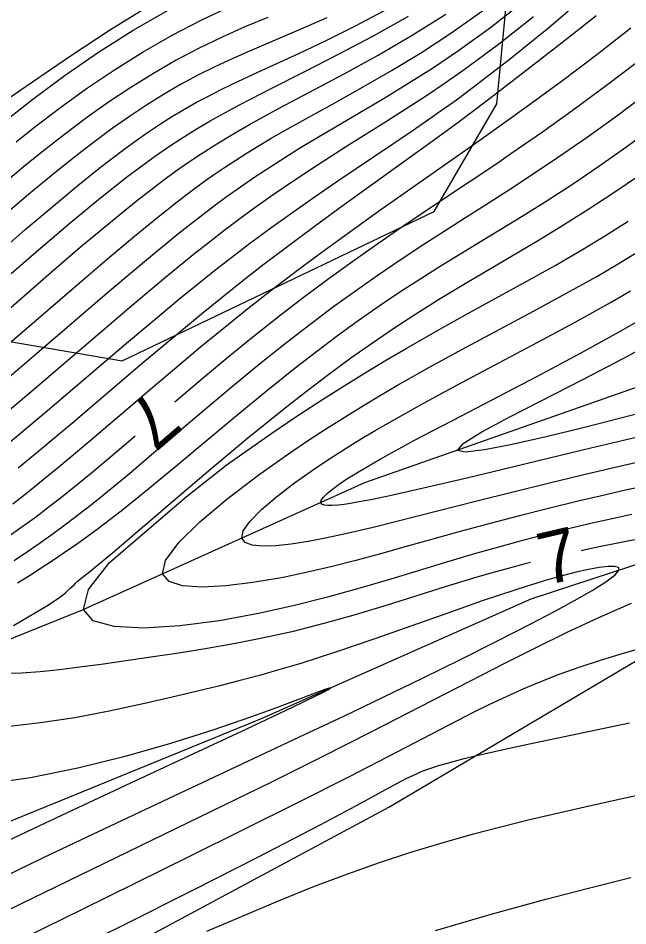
# Model space of a CAD drawing. Extents: x 2602990 to 2605851, y 618069 to 619180.
# Drawn here: x 2603333.31 to 2603356.65, y 618439.82 to 618474.55 of the extents above; entities that cross this region are included whole.
import ezdxf

# ---------------------------------------------------------------- set-up
doc = ezdxf.new("R2010")
doc.units = 0
for name, color, linetype in [('DTM Contours Major', 7, 'Continuous'), ('DTM Contours Minor', 7, 'Continuous'), ('DTM Contours Minor Text', 7, 'Continuous'), ('Exist DTM Crownline', 7, 'Continuous'), ('Exist DTM QL2 LIDAR Elevation Point', 7, 'Continuous'), ('Exist Roads EOP', 7, 'Continuous'), ('PH Exist DTM Breakline', 7, 'Continuous'), ('PH Exist DTM Obscure Area', 7, 'Continuous')]:
    doc.layers.add(name, color=color, linetype=linetype)

msp = doc.modelspace()

# ---------------------------------------------------------------- linework, layer by layer
at = {"layer": 'DTM Contours Major'}
for points in [[(2603332.501, 618471.187), (2603333.853, 618472.117), (2603335.311, 618473.107), (2603336.849, 618474.115), (2603338.44, 618475.1)], [(2603332.532, 618459.19), (2603334.227, 618460.626), (2603337.584, 618463.491), (2603338.953, 618464.638), (2603339.515, 618465.101), (2603340.072, 618465.551), (2603340.627, 618465.991), (2603341.183, 618466.421), (2603341.743, 618466.842), (2603342.423, 618467.338), (2603343.115, 618467.825), (2603343.82, 618468.306), (2603344.538, 618468.783), (2603345.27, 618469.258), (2603346.018, 618469.735), (2603347.408, 618470.607), (2603348.126, 618471.062), (2603348.861, 618471.539), (2603349.613, 618472.043), (2603350.384, 618472.58), (2603351.698, 618473.551), (2603353.04, 618474.612)], [(2603359.179, 618458.047), (2603356.163, 618457.358), (2603354.908, 618457.06), (2603353.602, 618456.743), (2603350.917, 618456.077), (2603346.898, 618455.066), (2603346.24, 618454.908), (2603345.604, 618454.763), (2603344.993, 618454.634), (2603344.41, 618454.524), (2603343.76, 618454.424), (2603343.173, 618454.363), (2603342.669, 618454.348), (2603342.27, 618454.385), (2603341.996, 618454.482), (2603341.869, 618454.647), (2603341.926, 618454.933), (2603342.187, 618455.306), (2603342.622, 618455.748), (2603343.199, 618456.24), (2603343.887, 618456.767), (2603344.657, 618457.31), (2603345.092, 618457.602), (2603345.542, 618457.893), (2603346.005, 618458.185), (2603346.481, 618458.476), (2603346.97, 618458.767), (2603347.471, 618459.058), (2603348.854, 618459.833), (2603350.29, 618460.608), (2603353.207, 618462.151), (2603354.628, 618462.915), (2603355.986, 618463.673), (2603356.747, 618464.116)], [(2603340.533, 618439.621), (2603343.335, 618440.807), (2603344.658, 618441.333), (2603345.923, 618441.808), (2603347.147, 618442.24), (2603348.347, 618442.634), (2603349.541, 618442.998), (2603350.745, 618443.338), (2603352.836, 618443.873), (2603355.002, 618444.378), (2603357.241, 618444.873), (2603359.55, 618445.377), (2603361.924, 618445.909), (2603364.361, 618446.49), (2603367.161, 618447.214), (2603369.954, 618447.988), (2603370.589, 618448.173)]]:
    msp.add_lwpolyline(points, dxfattribs=at)
at = {"layer": 'DTM Contours Minor'}
for points in [[(2603332.926, 618458.272), (2603334.435, 618459.538), (2603337.461, 618462.113), (2603338.858, 618463.289), (2603339.511, 618463.83), (2603340.166, 618464.363), (2603340.824, 618464.89), (2603341.49, 618465.409), (2603342.164, 618465.922), (2603342.987, 618466.529), (2603343.826, 618467.129), (2603344.678, 618467.725), (2603345.543, 618468.318), (2603348.388, 618470.241), (2603348.942, 618470.621), (2603349.507, 618471.015), (2603350.086, 618471.428), (2603350.681, 618471.865), (2603352.109, 618472.96), (2603353.609, 618474.183), (2603355.153, 618475.518)], [(2603332.127, 618460.105), (2603334.01, 618461.715), (2603336.807, 618464.113), (2603337.687, 618464.858), (2603338.531, 618465.562), (2603339.47, 618466.329), (2603339.926, 618466.691), (2603340.377, 618467.041), (2603340.825, 618467.38), (2603341.275, 618467.711), (2603341.819, 618468.097), (2603342.373, 618468.476), (2603342.939, 618468.85), (2603343.521, 618469.221), (2603344.122, 618469.594), (2603344.745, 618469.97), (2603347.315, 618471.486), (2603348.231, 618472.044), (2603349.168, 618472.64), (2603350.121, 618473.28), (2603351.388, 618474.194), (2603352.657, 618475.18)], [(2603333.231, 618469.814), (2603333.879, 618470.333), (2603334.891, 618471.106), (2603335.931, 618471.854), (2603336.997, 618472.573), (2603338.088, 618473.255), (2603339.201, 618473.894), (2603340.334, 618474.485), (2603341.448, 618475.008)], [(2603319.929, 618460.176), (2603320.33, 618460.375), (2603320.728, 618460.586), (2603322.319, 618461.562), (2603323.877, 618462.7), (2603325.398, 618463.947), (2603326.874, 618465.255), (2603328.298, 618466.571), (2603329.663, 618467.846), (2603330.669, 618468.768), (2603331.167, 618469.213), (2603331.665, 618469.65), (2603332.167, 618470.08), (2603332.677, 618470.505), (2603333.864, 618471.449), (2603335.103, 618472.367), (2603336.387, 618473.248), (2603337.712, 618474.083), (2603339.073, 618474.862)], [(2603332.292, 618462.835), (2603334.573, 618464.827), (2603335.687, 618465.784), (2603336.774, 618466.696), (2603337.827, 618467.547), (2603338.838, 618468.325), (2603339.335, 618468.689), (2603339.826, 618469.033), (2603340.316, 618469.362), (2603340.911, 618469.741), (2603341.523, 618470.11), (2603342.163, 618470.478), (2603343.301, 618471.1), (2603345.786, 618472.422), (2603347.087, 618473.135), (2603348.395, 618473.893), (2603349.685, 618474.703)], [(2603332.542, 618465.552), (2603333.57, 618466.443), (2603334.569, 618467.295), (2603335.534, 618468.097), (2603336.462, 618468.842), (2603337.348, 618469.519), (2603337.83, 618469.869), (2603338.3, 618470.197), (2603338.763, 618470.505), (2603339.222, 618470.794), (2603339.68, 618471.068), (2603340.142, 618471.328), (2603340.595, 618471.569), (2603341.056, 618471.802), (2603341.529, 618472.032), (2603342.514, 618472.491), (2603344.052, 618473.199), (2603345.122, 618473.705), (2603346.224, 618474.253), (2603347.338, 618474.843)], [(2603332.708, 618461.879), (2603335.832, 618464.577), (2603336.819, 618465.417), (2603337.764, 618466.209), (2603338.656, 618466.938), (2603339.39, 618467.518), (2603339.745, 618467.791), (2603340.096, 618468.053), (2603340.444, 618468.306), (2603340.792, 618468.552), (2603341.213, 618468.839), (2603341.641, 618469.12), (2603342.079, 618469.397), (2603342.53, 618469.673), (2603342.998, 618469.95), (2603343.486, 618470.231), (2603344.438, 618470.765), (2603345.455, 618471.326), (2603346.521, 618471.921), (2603347.622, 618472.556), (2603348.743, 618473.237), (2603349.872, 618473.97), (2603351.086, 618474.826)], [(2603333.039, 618464.772), (2603334.18, 618465.764), (2603335.3, 618466.719), (2603336.393, 618467.622), (2603337.454, 618468.459), (2603338.479, 618469.217), (2603339.03, 618469.6), (2603339.576, 618469.959), (2603340.124, 618470.3), (2603340.665, 618470.618), (2603341.222, 618470.929), (2603341.801, 618471.24), (2603342.991, 618471.854), (2603344.259, 618472.493), (2603345.575, 618473.164), (2603346.915, 618473.874), (2603348.249, 618474.628)], [(2603333.303, 618457.34), (2603333.956, 618457.878), (2603335.319, 618459.02), (2603338.058, 618461.344), (2603339.557, 618462.601), (2603340.328, 618463.236), (2603341.113, 618463.873), (2603341.913, 618464.51), (2603342.73, 618465.145), (2603343.729, 618465.903), (2603344.74, 618466.652), (2603345.749, 618467.388), (2603349.154, 618469.839), (2603350.136, 618470.558), (2603351.234, 618471.383), (2603352.905, 618472.667), (2603354.452, 618473.869), (2603355.441, 618474.646)], [(2603342.869, 618474.578), (2603341.99, 618474.209), (2603341.114, 618473.82), (2603340.244, 618473.403), (2603339.359, 618472.937), (2603338.485, 618472.434), (2603337.621, 618471.898), (2603336.766, 618471.329), (2603335.919, 618470.73), (2603335.078, 618470.101), (2603334.328, 618469.515), (2603333.578, 618468.906), (2603332.822, 618468.273)], [(2603345.121, 618474.558), (2603344.223, 618474.165), (2603342.163, 618473.286), (2603341.495, 618472.99), (2603340.837, 618472.683), (2603340.189, 618472.36), (2603339.528, 618472.004), (2603338.873, 618471.624), (2603338.221, 618471.218), (2603337.568, 618470.786), (2603336.91, 618470.325), (2603336.244, 618469.834), (2603335.418, 618469.197), (2603334.574, 618468.517), (2603333.71, 618467.798), (2603332.825, 618467.043)], [(2603333.104, 618455.965), (2603333.695, 618456.43), (2603334.271, 618456.893), (2603334.87, 618457.384), (2603336.053, 618458.375), (2603338.647, 618460.587), (2603339.459, 618461.275), (2603340.295, 618461.973), (2603341.153, 618462.679), (2603342.034, 618463.387), (2603342.936, 618464.095), (2603343.952, 618464.868), (2603344.989, 618465.636), (2603346.042, 618466.399), (2603347.109, 618467.159), (2603351.032, 618469.915), (2603352.74, 618471.137), (2603354.105, 618472.139), (2603355.456, 618473.158), (2603356.762, 618474.175)], [(2603339.31, 618459.869), (2603339.486, 618460.02), (2603340.402, 618460.795), (2603341.34, 618461.578), (2603342.298, 618462.36), (2603343.269, 618463.131), (2603344.216, 618463.857), (2603345.168, 618464.565), (2603346.124, 618465.256), (2603347.081, 618465.93), (2603348.035, 618466.587), (2603349.51, 618467.58), (2603351.63, 618468.993), (2603352.175, 618469.363), (2603353.382, 618470.199), (2603354.612, 618471.076), (2603355.837, 618471.978), (2603357.032, 618472.89)], [(2603333.155, 618453.794), (2603333.672, 618454.142), (2603334.17, 618454.487), (2603334.653, 618454.832), (2603335.149, 618455.198), (2603335.635, 618455.568), (2603336.115, 618455.944), (2603336.594, 618456.328), (2603337.568, 618457.132), (2603338.508, 618457.924), (2603340.485, 618459.606), (2603341.509, 618460.466), (2603342.546, 618461.321), (2603343.589, 618462.155), (2603344.468, 618462.833), (2603345.346, 618463.488), (2603346.222, 618464.12), (2603347.095, 618464.731), (2603347.967, 618465.322), (2603348.835, 618465.895), (2603350.152, 618466.738), (2603351.48, 618467.58), (2603352.154, 618468.012), (2603352.838, 618468.458), (2603353.958, 618469.21), (2603355.092, 618469.998), (2603356.221, 618470.812), (2603357.327, 618471.639)], [(2603333.288, 618452.948), (2603333.741, 618453.23), (2603334.183, 618453.513), (2603334.617, 618453.796), (2603335.066, 618454.098), (2603335.507, 618454.404), (2603335.944, 618454.716), (2603336.378, 618455.036), (2603336.814, 618455.364), (2603337.253, 618455.703), (2603338.327, 618456.56), (2603339.427, 618457.467), (2603341.671, 618459.344), (2603342.797, 618460.274), (2603343.914, 618461.172), (2603344.725, 618461.8), (2603345.53, 618462.402), (2603346.329, 618462.979), (2603347.126, 618463.535), (2603347.923, 618464.071), (2603348.722, 618464.589), (2603349.501, 618465.079), (2603351.074, 618466.039), (2603352.671, 618467.014), (2603353.479, 618467.522), (2603354.525, 618468.202), (2603355.572, 618468.911), (2603356.609, 618469.641), (2603357.628, 618470.386)], [(2603335.45, 618452.87), (2603335.507, 618452.933), (2603335.584, 618453.005), (2603336.12, 618453.432), (2603336.92, 618454.095), (2603339.22, 618456.061), (2603340.593, 618457.228), (2603342.029, 618458.427), (2603343.463, 618459.59), (2603344.345, 618460.281), (2603345.205, 618460.933), (2603346.045, 618461.549), (2603346.871, 618462.132), (2603347.685, 618462.686), (2603348.491, 618463.213), (2603349.458, 618463.82), (2603350.419, 618464.4), (2603353.259, 618466.072), (2603354.19, 618466.636), (2603355.161, 618467.246), (2603356.118, 618467.874), (2603357.06, 618468.517)], [(2603356.807, 618455.561), (2603356.048, 618455.398), (2603355.288, 618455.229), (2603354.425, 618455.026), (2603353.551, 618454.809), (2603352.662, 618454.577), (2603351.751, 618454.327), (2603350.812, 618454.06), (2603349.84, 618453.774), (2603347.579, 618453.089), (2603346.384, 618452.737), (2603345.151, 618452.394), (2603343.882, 618452.072), (2603342.579, 618451.781), (2603341.011, 618451.495), (2603339.495, 618451.296), (2603338.122, 618451.212), (2603336.988, 618451.269), (2603336.186, 618451.495), (2603335.81, 618451.918), (2603335.996, 618452.69), (2603336.806, 618453.716), (2603339.736, 618456.234), (2603341.267, 618457.44), (2603343.023, 618458.673), (2603343.936, 618459.289), (2603344.822, 618459.87), (2603345.685, 618460.42), (2603346.527, 618460.942), (2603347.351, 618461.439), (2603348.16, 618461.915), (2603349.358, 618462.598), (2603350.528, 618463.247), (2603352.779, 618464.482), (2603353.86, 618465.086), (2603354.908, 618465.694), (2603355.799, 618466.234), (2603356.667, 618466.786)], [(2603357.819, 618456.76), (2603356.449, 618456.459), (2603355.749, 618456.3), (2603354.695, 618456.053), (2603353.613, 618455.789), (2603352.507, 618455.508), (2603351.379, 618455.214), (2603350.229, 618454.905), (2603348.125, 618454.322), (2603347.181, 618454.059), (2603346.232, 618453.803), (2603345.283, 618453.56), (2603344.336, 618453.337), (2603343.394, 618453.14), (2603342.296, 618452.952), (2603341.264, 618452.827), (2603340.349, 618452.781), (2603339.604, 618452.831), (2603339.084, 618452.993), (2603338.84, 618453.282), (2603338.955, 618453.802), (2603339.455, 618454.481), (2603340.262, 618455.278), (2603341.299, 618456.148), (2603342.486, 618457.05), (2603343.745, 618457.94), (2603344.426, 618458.399), (2603345.106, 618458.844), (2603345.785, 618459.275), (2603346.464, 618459.694), (2603347.145, 618460.102), (2603347.826, 618460.501), (2603349.147, 618461.246), (2603350.464, 618461.964), (2603353.039, 618463.34), (2603354.274, 618464.008), (2603355.458, 618464.669), (2603356.28, 618465.148), (2603357.073, 618465.629)], [(2603357.564, 618458.65), (2603354.969, 618458.031), (2603351.811, 618457.27), (2603350.266, 618456.902), (2603348.821, 618456.566), (2603347.533, 618456.278), (2603346.867, 618456.138), (2603346.284, 618456.026), (2603346.025, 618455.982), (2603345.789, 618455.946), (2603345.541, 618455.917), (2603345.33, 618455.902), (2603345.157, 618455.903), (2603345.026, 618455.92), (2603344.939, 618455.956), (2603344.899, 618456.011), (2603344.914, 618456.102), (2603344.996, 618456.221), (2603345.138, 618456.363), (2603345.339, 618456.528), (2603345.592, 618456.714), (2603345.895, 618456.917), (2603346.271, 618457.154), (2603346.927, 618457.541), (2603347.169, 618457.679), (2603348.457, 618458.383), (2603349.932, 618459.159), (2603353.188, 618460.853), (2603354.841, 618461.731), (2603356.425, 618462.606), (2603357.114, 618463.002)], [(2603357.275, 618459.472), (2603354.938, 618458.879), (2603353.521, 618458.533), (2603352.226, 618458.238), (2603351.157, 618458.029), (2603350.421, 618457.941), (2603350.121, 618458.011), (2603350.349, 618458.276), (2603351.057, 618458.715), (2603352.132, 618459.295), (2603354.952, 618460.737), (2603356.475, 618461.53), (2603357.05, 618461.839)], [(2603332.842, 618454.65), (2603333.415, 618455.057), (2603333.966, 618455.461), (2603334.498, 618455.864), (2603335.047, 618456.29), (2603335.585, 618456.721), (2603336.118, 618457.158), (2603337.192, 618458.059), (2603337.79, 618458.57)], [(2603357.168, 618454.64), (2603355.488, 618454.306), (2603354.865, 618454.174)], [(2603330.235, 618440.478), (2603334.283, 618442.431), (2603336.413, 618443.446), (2603340.171, 618445.211), (2603344.274, 618447.137), (2603345.774, 618447.848), (2603347.285, 618448.571), (2603348.783, 618449.295), (2603350.241, 618450.011), (2603351.635, 618450.707), (2603352.939, 618451.374), (2603353.817, 618451.835), (2603354.606, 618452.264), (2603355.278, 618452.65), (2603355.805, 618452.981), (2603356.16, 618453.247), (2603356.314, 618453.437), (2603356.286, 618453.525), (2603356.14, 618453.566), (2603355.891, 618453.565), (2603355.554, 618453.526), (2603355.143, 618453.452), (2603354.672, 618453.348), (2603354.325, 618453.262), (2603353.958, 618453.164), (2603353.573, 618453.056), (2603352.752, 618452.808), (2603352.319, 618452.669), (2603351.074, 618452.251), (2603349.751, 618451.786), (2603346.96, 618450.799), (2603345.537, 618450.315), (2603344.124, 618449.863), (2603343.332, 618449.626), (2603342.545, 618449.404), (2603341.761, 618449.193), (2603340.973, 618448.991), (2603340.178, 618448.795), (2603339.371, 618448.602), (2603338.094, 618448.309), (2603336.792, 618448.032), (2603335.477, 618447.785), (2603334.163, 618447.582), (2603332.862, 618447.438)], [(2603352.918, 618453.718), (2603352.72, 618453.669), (2603352.068, 618453.496), (2603351.409, 618453.312), (2603350.738, 618453.117), (2603349.657, 618452.786), (2603347.391, 618452.076), (2603346.215, 618451.722), (2603345.013, 618451.383), (2603343.79, 618451.073), (2603342.717, 618450.835), (2603341.635, 618450.623), (2603340.549, 618450.433), (2603339.464, 618450.259), (2603338.384, 618450.097), (2603336.482, 618449.825), (2603335.669, 618449.715), (2603334.886, 618449.619), (2603334.145, 618449.542), (2603333.455, 618449.493), (2603332.828, 618449.475)], [(2603333.124, 618451.312), (2603334.402, 618452.066), (2603334.854, 618452.361), (2603335.006, 618452.469), (2603335.123, 618452.563), (2603335.293, 618452.723), (2603335.45, 618452.87)], [(2603330.057, 618439.047), (2603332.964, 618440.446), (2603342.988, 618445.323), (2603344.886, 618446.262), (2603346.848, 618447.254), (2603351.987, 618449.892), (2603353.142, 618450.474), (2603354.326, 618451.053), (2603355.539, 618451.621), (2603356.782, 618452.171)], [(2603333.672, 618439.428), (2603335.77, 618440.454), (2603339.886, 618442.485), (2603344.042, 618444.552), (2603345.999, 618445.539), (2603347.816, 618446.477), (2603350.131, 618447.68), (2603350.744, 618447.99), (2603351.365, 618448.296), (2603351.998, 618448.596), (2603352.646, 618448.887), (2603353.313, 618449.167), (2603354.056, 618449.456), (2603354.829, 618449.733), (2603355.635, 618449.999), (2603356.478, 618450.257), (2603357.363, 618450.508)], [(2603332.46, 618442.864), (2603334.567, 618443.861), (2603337.621, 618445.288), (2603342.068, 618447.36), (2603343.836, 618448.196), (2603344.7, 618448.615), (2603344.998, 618448.765), (2603345.191, 618448.869), (2603345.267, 618448.92), (2603345.218, 618448.915), (2603345.053, 618448.859), (2603343.059, 618448.114), (2603342.206, 618447.808), (2603340.755, 618447.31), (2603339.137, 618446.796), (2603337.402, 618446.297), (2603335.598, 618445.848), (2603333.775, 618445.482), (2603331.98, 618445.23)], [(2603334.616, 618438.509), (2603337.351, 618439.861), (2603340.017, 618441.197), (2603342.453, 618442.435), (2603344.899, 618443.701), (2603346.232, 618444.41), (2603347.802, 618445.27), (2603348.168, 618445.461), (2603348.528, 618445.63), (2603348.717, 618445.71), (2603348.916, 618445.788), (2603349.149, 618445.87), (2603349.405, 618445.953), (2603349.692, 618446.038), (2603350.016, 618446.126), (2603350.384, 618446.22), (2603350.801, 618446.321), (2603352.393, 618446.678), (2603356.71, 618447.592)], [(2603349.289, 618439.639), (2603351.412, 618440.263), (2603353.515, 618440.842), (2603355.139, 618441.264), (2603356.767, 618441.673)]]:
    msp.add_lwpolyline(points, dxfattribs=at)
at = {"layer": 'Exist DTM Crownline'}
msp.add_spline([(2603233.488, 618380.754), (2603285.185, 618400.095), (2603335.457, 618418.629), (2603390.812, 618439.069), (2603440.087, 618457.325), (2603493.996, 618477.231), (2603542.655, 618495.301), (2603600.808, 618516.867), (2603653.659, 618536.362), (2603706.222, 618555.742), (2603764.811, 618577.593), (2603823.52, 618599.847), (2603878.564, 618620.56), (2603937.951, 618643.078), (2603997.369, 618665.789), (2604036.209, 618680.665), (2604055.311, 618688.017)], degree=3, dxfattribs=at)
at = {"layer": 'Exist DTM QL2 LIDAR Elevation Point'}
for p, q in [((2603340, 618470), (2603340, 618470)), ((2603350, 618470), (2603350, 618470))]:
    msp.add_line(p, q, dxfattribs=at)
at = {"layer": 'Exist Roads EOP'}
for points in [[(2603230.17, 618389.98), (2603282.929, 618409.597), (2603332.773, 618427.868), (2603388.167, 618448.413), (2603437.203, 618466.721), (2603490.778, 618486.527), (2603539.039, 618504.558), (2603597.451, 618526.156), (2603651.053, 618545.972), (2603705.208, 618566.084), (2603762.02, 618587.183), (2603820.334, 618609.162), (2603876.341, 618629.99), (2603934.909, 618652.28), (2603996.409, 618675.568), (2604033.216, 618689.957), (2604052.01, 618697.199)], [(2604034.633, 618668.486), (2603984.89, 618650.123), (2603936.767, 618631.654), (2603888.195, 618613.335), (2603837.766, 618594.258), (2603782.918, 618573.705), (2603731.939, 618554.39), (2603671.126, 618532.171), (2603621.822, 618514.106), (2603561.545, 618491.877), (2603506.421, 618471.293), (2603452.163, 618451.33), (2603398.364, 618431.316), (2603341.431, 618410.355), (2603281.65, 618388.199), (2603223.033, 618366.475), (2603185.717, 618352.612)]]:
    msp.add_spline(points, degree=3, dxfattribs=at)
at = {"layer": 'PH Exist DTM Breakline'}
for points in [[(2603404.24, 618481.758), (2603388.466, 618475.969), (2603379.869, 618472.664), (2603374.144, 618469.11), (2603368.576, 618465.279), (2603359.621, 618461.346), (2603346.569, 618456.764), (2603335.76, 618451.895), (2603324.441, 618447.344), (2603315.881, 618443.606), (2603310.041, 618440.603)], [(2603126.503, 618365.838), (2603154.104, 618376.189), (2603187.527, 618390.366), (2603202.237, 618396.927), (2603224.555, 618403.695), (2603244.777, 618410.718), (2603259.477, 618415.231), (2603282.926, 618423.896), (2603312.189, 618435.069), (2603330.806, 618442.928), (2603342.63, 618447.748), (2603352.942, 618452.331), (2603359.096, 618454.349), (2603369.435, 618457.345)], [(2603122.995, 618361.283), (2603154.255, 618370.54), (2603189.631, 618384.384), (2603216.915, 618393.385), (2603240.334, 618401.106), (2603266.756, 618411.017), (2603327.287, 618433.518), (2603347.494, 618444.364), (2603368.32, 618456.685)]]:
    msp.add_lwpolyline(points, dxfattribs=at)
at = {"layer": 'PH Exist DTM Obscure Area'}
msp.add_lwpolyline([(2603341.823, 618527.407), (2603339.877, 618522.925), (2603333.253, 618517.641), (2603327.271, 618512.629), (2603321.006, 618505.877), (2603321.245, 618498.268), (2603321.561, 618487.91), (2603322.637, 618482.772), (2603322.771, 618472.689), (2603324.297, 618465.991), (2603329.048, 618462.852), (2603337.29, 618461.438), (2603349.233, 618467.155), (2603351.635, 618471.268), (2603352.118, 618476.398), (2603355.993, 618481.695), (2603359.499, 618486.444)], dxfattribs=at)

# ---------------------------------------------------------------- texts
at = {"layer": 'DTM Contours Minor Text'}
for rotation, p in [(220.5156, (2603338.397, 618460.404)), (13.1613, (2603353.481, 618452.833))]:
    msp.add_text('7', height=2, rotation=rotation, dxfattribs=at).set_placement(p)

doc.saveas('drawing.dxf')
